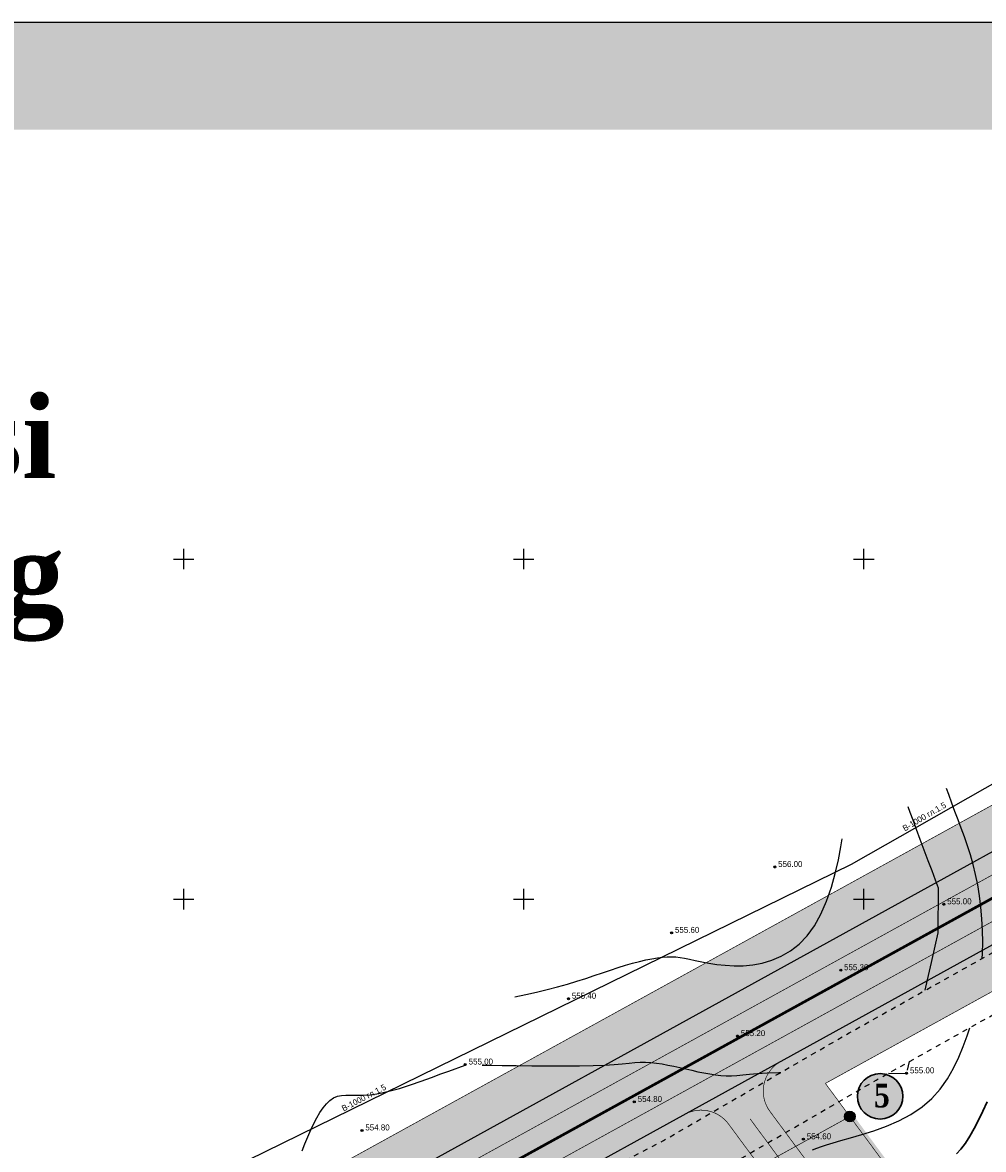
# Model space of a CAD drawing. Extents: x 10527 to 38813, y 13847 to 37526.
# Tile 985 of 1056: x 35779 to 35921, y 37051 to 37217. Entities that reach past the tile are written whole.
import ezdxf

# ---------------------------------------------------------------- set-up
doc = ezdxf.new("R2010")
doc.units = 0
doc.header["$LTSCALE"] = 0.5
doc.header["$MEASUREMENT"] = 0
doc.header["$PDMODE"] = 32
doc.header["$PDSIZE"] = 0.3
for name, pattern in [('CONTI', [0]), ('GOST2.303 6', [12, 8, -1.5, 1, -1.5]), ('STRIH_1', [3, 2, -1]), ('Д_ТРОТ_ТРУБА', [3, 1.5, -1.5])]:
    doc.linetypes.add(name, pattern=pattern)
for name, color, linetype in [('(004) Точки рельефа', 7, 'Continuous'), ('(014) Водопровод', 5, 'ИК_Водопровод -------в--------'), ('(025) Дорога', 7, 'Continuous'), ('GORIZDEFAULT', 32, 'CONTI'), ('PI_TTDEFAULT', 5, 'CONTI'), ('SETKR', 2, 'CONTI'), ('ХХХ автодор (К)', 7, 'ИК_Водопровод -------в--------'), ('ХХХ оформление', 7, 'ИК_Водопровод -------в--------'), ('Штрих Стекло', 7, 'Continuous')]:
    doc.layers.add(name, color=color, linetype=linetype)
doc.layers.add('(032) Горизонтали утолщенные', color=32, linetype='Continuous', lineweight=30)
doc.layers.add('.', color=7, linetype='Continuous', lineweight=15)
doc.styles.add('BM-431', font='txt')
doc.styles.add('D-431', font='txt')
doc.styles.add('SHRFT', font='TXT', dxfattribs={"width": 0.875})
doc.styles.get("Standard").update_dxf_attribs({"font": 'times.ttf'})
doc.linetypes.add('ИК_Водопровод -------в--------', pattern='A,9,-0.6,["В",Standard,S=1.199999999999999,R=0,X=0,Y=-0.6],-1.199999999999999', length=10.8)

# ---------------------------------------------------------------- blocks, each defined once
blk = doc.blocks.new('BL_333')
at = {"color": 0}
for p, q in [((-1.5, 0), (1.5, 0)), ((0, -1.5), (0, 1.5))]:
    blk.add_line(p, q, dxfattribs=at)
blk = doc.blocks.new('gergrgrre')
at = {"layer": '(014) Водопровод', "elevation": 1.817000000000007, "flags": 128}
blk.add_lwpolyline([(359950.0985066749, 4200775.951582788), (359978.9459419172, 4200791.494106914), (360008.6190812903, 4200807.481506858), (360029.0959419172, 4200818.514102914), (360041.2666394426, 4200825.071474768), (360070.4079084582, 4200840.167112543), (360102.9740281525, 4200858.826834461), (360166.5987147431, 4200896.425567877), (360296.3625379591, 4200972.483125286), (360388.5848613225, 4201019.440734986), (360467.4323686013, 4201064.151356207), (360558.05, 4201111.93), (360748.1772985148, 4201205.15030585), (360877.5828984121, 4201278.731290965), (360897.819188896, 4201292.400945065)], dxfattribs=at)
at = {"layer": '(025) Дорога', "linetype": 'Д_ТРОТ_ТРУБА', "flags": 128}
for points in [[(359950.7744563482, 4200759.674287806), (360039.3928770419, 4200802.606719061), (360068.1308510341, 4200815.858882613), (360088.1090618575, 4200826.114004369), (360107.6489794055, 4200837.921337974), (360140.7616751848, 4200859.717105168), (360175.0373117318, 4200878.969755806), (360208.0105629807, 4200897.643786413), (360269.1148580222, 4200930.126380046), (360339.2845703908, 4200967.954662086), (360367.3296341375, 4200983.687630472), (360399.1777226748, 4201001.388964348), (360435.8474334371, 4201020.99526216), (360469.8534116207, 4201037.678749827), (360521.2151757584, 4201065.050929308), (360604.6766577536, 4201110.684168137), (360643.5868321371, 4201126.963683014), (360659.3070069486, 4201134.027358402), (360687.2363779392, 4201147.150237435), (360720.5506518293, 4201164.525276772), (360747.8488840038, 4201180.348883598), (360794.6481848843, 4201206.536160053), (360847.3622154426, 4201237.085109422), (360878.6467377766, 4201257.008242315), (360902.7227816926, 4201275.087293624), (360918.308420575, 4201287.230654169)], [(359953.9951622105, 4200750.928383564), (360042.8587771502, 4200795.395352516), (360071.6341011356, 4200808.664739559), (360092.0091192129, 4200819.123548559), (360111.9185311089, 4200831.154155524), (360144.925, 4200852.880001), (360178.9674374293, 4200872.00166352), (360211.86, 4200890.629997), (360272.8905884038, 4200923.073408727), (360343.1400153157, 4200960.944664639), (360371.2299271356, 4200976.702792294), (360403.0072459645, 4200994.364791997), (360439.4963862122, 4201013.874543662), (360473.4974897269, 4201030.555639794), (360525.0154600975, 4201058.011066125), (360608.1488578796, 4201103.464922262), (360646.6745706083, 4201119.583583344), (360662.6471616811, 4201126.757692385), (360690.7886695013, 4201139.980245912), (360724.4082876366, 4201157.514537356), (360751.8083543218, 4201173.397173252), (360798.6073033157, 4201199.584252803), (360851.5183068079, 4201230.247352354), (360883.2040026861, 4201250.425967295), (360907.5834740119, 4201268.732866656), (360923.2252914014, 4201280.919998)]]:
    blk.add_lwpolyline(points, dxfattribs=at)
at = {"layer": '(032) Горизонтали утолщенные', "color": 32}
blk.add_polyline3d([(360763.63, 4201162.540001, 554), (360764.28, 4201163.239998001, 554), (360764.93, 4201164.120003, 554), (360765.56, 4201165.139998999, 554), (360766.2, 4201166.279999, 554), (360766.84, 4201167.529999, 554), (360767.48, 4201168.839996, 554), (360768.12, 4201170.190002, 554)], dxfattribs=at)
at = {"layer": 'GORIZDEFAULT', "color": 32}
for points in [[(360767.4148048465, 4201191.297298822, 554.5), (360767.45, 4201192.010001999, 554.5), (360767.47, 4201193.690002, 554.5), (360767.44, 4201195.389998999, 554.5), (360767.35, 4201197.110001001, 554.5), (360767.2, 4201198.809998, 554.5), (360767, 4201200.480003, 554.5), (360766.74, 4201202.089996, 554.5), (360766.43, 4201203.629997, 554.5), (360766.06, 4201205.089996, 554.5), (360765.66, 4201206.5, 554.5), (360765.23, 4201207.849998, 554.5), (360764.78, 4201209.160004, 554.5), (360764.32, 4201210.43, 554.5), (360763.85, 4201211.68, 554.5), (360763.4, 4201212.900002, 554.5), (360762.94, 4201214.120003, 554.5), (360762.48, 4201215.370003, 554.5), (360762.1507192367, 4201216.293421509, 554.5)], [(360759.0395337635, 4201186.610785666, 555), (360759.38, 4201188.139998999, 555), (360759.95, 4201190.709999, 555), (360760.47, 4201193.07, 555), (360760.91, 4201195.07, 555), (360760.96, 4201201.639998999, 555), (360760.53, 4201202.790001, 555), (360760.03, 4201204.150002, 555), (360759.47, 4201205.650002, 555), (360758.88, 4201207.220001, 555), (360758.3, 4201208.779999, 555), (360757.74, 4201210.269997, 555), (360757.24, 4201211.599998, 555), (360756.82, 4201212.730003, 555), (360756.5049560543, 4201213.56712067, 555)], [(360698.680569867, 4201185.64411586, 555.5), (360698.71, 4201185.650002, 555.5), (360700.29, 4201185.980003, 555.5), (360701.88, 4201186.339996, 555.5), (360703.44, 4201186.709999, 555.5), (360704.96, 4201187.099998, 555.5), (360706.41, 4201187.510001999, 555.5), (360707.79, 4201187.93, 555.5), (360709.11, 4201188.360001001, 555.5), (360710.37, 4201188.779999, 555.5), (360711.58, 4201189.190002, 555.5), (360712.75, 4201189.580002, 555.5), (360713.87, 4201189.940002, 555.5), (360714.96, 4201190.279999, 555.5), (360716, 4201190.580002, 555.5), (360717, 4201190.839996, 555.5), (360717.95, 4201191.059998, 555.5), (360718.84, 4201191.239998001, 555.5), (360719.66, 4201191.379997, 555.5), (360720.41, 4201191.480003, 555.5), (360721.1, 4201191.529999, 555.5), (360721.73, 4201191.540001, 555.5), (360722.35, 4201191.5, 555.5), (360722.98, 4201191.43, 555.5), (360723.64, 4201191.32, 555.5), (360724.38, 4201191.169998, 555.5), (360725.21, 4201191, 555.5), (360726.16, 4201190.800003, 555.5), (360727.22, 4201190.599998, 555.5), (360728.38, 4201190.419998, 555.5), (360729.62, 4201190.279999, 555.5), (360730.92, 4201190.199997, 555.5), (360732.27, 4201190.220001, 555.5), (360733.66, 4201190.349998, 555.5), (360735.07, 4201190.610001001, 555.5), (360736.48, 4201191.029999, 555.5), (360737.86, 4201191.629997, 555.5), (360739.2, 4201192.410004, 555.5), (360740.48, 4201193.410004, 555.5), (360741.66, 4201194.629997, 555.5), (360742.74, 4201196.099998, 555.5), (360743.69, 4201197.82, 555.5), (360744.52, 4201199.730003, 555.5), (360745.22, 4201201.75, 555.5), (360745.8, 4201203.800003, 555.5), (360746.27, 4201205.800003, 555.5), (360746.62, 4201207.68, 555.5), (360746.7908950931, 4201208.876266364, 555.5)], [(360742.47, 4201163.150002, 554.5), (360743.09, 4201163.389998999, 554.5), (360743.76, 4201163.629997, 554.5), (360744.53, 4201163.879997, 554.5), (360745.47, 4201164.169998, 554.5), (360746.63, 4201164.510001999, 554.5), (360748.06, 4201164.900002, 554.5), (360749.69, 4201165.379997, 554.5), (360751.47, 4201165.949997, 554.5), (360753.32, 4201166.620003, 554.5), (360755.16, 4201167.419998, 554.5), (360756.93, 4201168.360001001, 554.5), (360758.56, 4201169.449997, 554.5), (360759.99, 4201170.699997, 554.5), (360761.22, 4201172.089996, 554.5), (360762.28, 4201173.589996, 554.5), (360763.18, 4201175.150002, 554.5), (360763.95, 4201176.75, 554.5), (360764.62, 4201178.360001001, 554.5), (360765.19, 4201179.93, 554.5), (360765.5719663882, 4201181.098816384, 554.5)], [(360667.4, 4201162.980003, 555), (360667.82, 4201164.050003, 555), (360668.25, 4201165.080002, 555), (360668.68, 4201166.07, 555), (360669.12, 4201167, 555), (360669.57, 4201167.849998, 555), (360670.03, 4201168.629997, 555), (360670.5, 4201169.32, 555), (360670.99, 4201169.910004, 555), (360671.5, 4201170.400002, 555), (360672.03, 4201170.769997, 555), (360672.6, 4201171.029999, 555), (360673.19, 4201171.160004, 555), (360673.84, 4201171.199997, 555), (360674.57, 4201171.190002, 555), (360675.4, 4201171.169998, 555), (360676.35, 4201171.18, 555), (360677.45, 4201171.25, 555), (360678.71, 4201171.440002, 555), (360680.15, 4201171.760001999, 555), (360681.72, 4201172.190002, 555), (360683.33, 4201172.699997, 555), (360684.93, 4201173.25, 555), (360686.45, 4201173.790001, 555), (360687.82, 4201174.300003, 555), (360688.97, 4201174.730003, 555), (360691.38, 4201175.589996, 555), (360691.4, 4201175.599998, 555)], [(360693.87, 4201175.599998, 555), (360695.09, 4201175.589996, 555), (360696.83, 4201175.559998, 555), (360698.9, 4201175.529999, 555), (360701.18, 4201175.510001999, 555), (360703.56, 4201175.489998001, 555), (360705.93, 4201175.480003, 555), (360708.18, 4201175.5, 555), (360710.2, 4201175.540001, 555), (360711.9, 4201175.620003, 555), (360713.31, 4201175.709999, 555), (360714.49, 4201175.809998, 555), (360715.48, 4201175.900002, 555), (360716.34, 4201175.980003, 555), (360717.13, 4201176.029999, 555), (360717.9, 4201176.040001, 555), (360718.69, 4201176, 555), (360719.5, 4201175.910004, 555), (360720.34, 4201175.779999, 555), (360721.2, 4201175.620003, 555), (360722.07, 4201175.440002, 555), (360722.95, 4201175.239998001, 555), (360723.84, 4201175.040001, 555), (360724.73, 4201174.839996, 555), (360725.61, 4201174.639998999, 555), (360726.48, 4201174.459999, 555), (360727.34, 4201174.300003, 555), (360728.18, 4201174.169998, 555), (360728.99, 4201174.089996, 555), (360729.78, 4201174.040001, 555), (360730.55, 4201174.050003, 555), (360731.34, 4201174.099998, 555), (360732.2, 4201174.18, 555), (360733.19, 4201174.269997, 555), (360734.37, 4201174.370003, 555), (360735.78, 4201174.459999, 555), (360737.49, 4201174.519997, 555), (360737.8038518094, 4201174.526212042, 555)], [(360756.42, 4201174.839996, 555), (360756.7149605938, 4201176.14274108, 555)], [(360753.6031444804, 4201174.401475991, 555), (360756.28, 4201174.349998, 555)]]:
    blk.add_polyline3d(points, dxfattribs=at)
at = {"layer": 'PI_TTDEFAULT', "color": 5}
for p in [(360736.91, 4201204.739998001, 556), (360761.77, 4201199.25, 555), (360721.74, 4201195.059998, 555.6), (360746.6, 4201189.57, 555.3), (360706.57, 4201185.370003, 555.4), (360731.43, 4201179.879997, 555.2), (360691.4, 4201175.690002, 555), (360756.28, 4201174.400002, 555), (360716.25, 4201170.199997, 554.8), (360676.22, 4201166, 554.8), (360741.11, 4201164.709999, 554.6)]:
    blk.add_point(p, dxfattribs=at)
at = {"layer": 'SETKR', "color": 92}
for p in [(360650, 4201250), (360700, 4201250), (360750, 4201250), (360650, 4201200), (360700, 4201200), (360750, 4201200)]:
    blk.add_blockref('BL_333', p, dxfattribs=at)
at = {"layer": '(004) Точки рельефа', "style": 'D-431'}
for s, p in [('556.00', (360737.4, 4201204.730003)), ('555.00', (360762.26, 4201199.25)), ('555.60', (360722.23, 4201195.050003)), ('555.30', (360747.09, 4201189.559998)), ('555.40', (360707.07, 4201185.370003)), ('555.20', (360731.92, 4201179.870003)), ('555.00', (360691.9, 4201175.690002)), ('555.00', (360756.78, 4201174.400002)), ('554.80', (360716.75, 4201170.190002)), ('554.80', (360676.71, 4201166)), ('554.60', (360741.61, 4201164.699997))]:
    blk.add_text(s, height=0.875, dxfattribs=at).set_placement(p)
at = {"layer": '(014) Водопровод', "color": 0, "linetype": 'Continuous', "style": 'BM-431'}
for rotation, p in [(30.43921636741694, (360756.0276939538, 4201209.945130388, 1.817000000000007)), (27.53371368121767, (360673.5135131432, 4201168.769190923, 1.817000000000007))]:
    blk.add_text('В-1000 гл.1.5', height=0.875, rotation=rotation, dxfattribs=at).set_placement(p)

msp = doc.modelspace()

# ---------------------------------------------------------------- hatches: boundary and pattern name
at = {"layer": '.', "ltscale": 0.1490711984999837}
h = msp.add_hatch(color=256, dxfattribs=at)
h.dxf.hatch_style = 1
h.set_gradient(color1=(255, 255, 255), tint=1)
h.paths.add_polyline_path([(35043.29711296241, 36082.01317850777), (36343.29711296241, 36082.01317850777), (36343.29711296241, 37217.01317850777), (35043.29711296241, 37217.01317850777)])
h.paths.add_polyline_path([(35058.29711296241, 37202.01317850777), (36328.29711296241, 37202.01317850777), (36328.29711296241, 36097.01317850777), (35058.29711296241, 36097.01317850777)], flags=16)
h = msp.add_hatch(color=256, dxfattribs=at)
h.dxf.hatch_style = 1
h.set_gradient(color1=(51, 204, 0), color2=(51, 204, 0), tint=1)
edge = h.paths.add_edge_path()
edge.add_line((35206.21378304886, 36686.99571867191), (35096.53201548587, 36626.55361537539))
edge.add_line((35096.53201548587, 36626.55361537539), (35099.42783551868, 36621.29869136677))
edge.add_line((35099.42783551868, 36621.29869136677), (35205.65931310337, 36679.8394505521))
edge.add_line((35205.65931310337, 36679.8394505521), (35208.92512656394, 36674.78841805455))
edge.add_line((35208.92512656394, 36674.78841805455), (35216.82702654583, 36679.14290162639))
edge.add_line((35216.82702654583, 36679.14290162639), (35212.82576543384, 36685.33140570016))
edge.add_arc((35208.62696640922, 36682.6166153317), 4.999999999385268, 32.88523568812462, 118.8577492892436)
h.paths.add_polyline_path([(36016.01818483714, 37146.95437945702), (36013.12236480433, 37152.20930346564), (35087.84455538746, 36642.31838740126), (35090.74037542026, 36637.06346339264)])
h = msp.add_hatch(color=256, dxfattribs=at)
h.dxf.hatch_style = 1
h.set_gradient(color1=(51, 204, 0), color2=(51, 204, 0), tint=1)
edge = h.paths.add_edge_path()
edge.add_line((35889.24563652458, 37056.92762254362), (35893.04617675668, 37051.78558086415))
edge.add_line((35893.04617675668, 37051.78558086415), (35900.99861850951, 37056.1679163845))
edge.add_line((35900.99861850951, 37056.1679163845), (35897.40063653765, 37061.0359014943))
edge.add_line((35897.40063653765, 37061.0359014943), (36024.70564493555, 37131.18960743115))
edge.add_line((36024.70564493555, 37131.18960743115), (36021.80982491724, 37136.4445314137))
edge.add_line((36021.80982491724, 37136.4445314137), (35890.85337097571, 37064.27863098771))
edge.add_arc((35893.26655433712, 37059.89952764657), 5.000000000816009, 118.8577492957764, 216.4685190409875)
at = {"layer": '.', "lineweight": 60, "true_color": 0xffffff}
h = msp.add_hatch(color=7, dxfattribs=at)
h.dxf.hatch_style = 1
edge = h.paths.add_edge_path()
edge.add_arc((35905.44635522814, 37059.13682858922), 3.344586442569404, 0, 360)
at = {"layer": '.', "ltscale": 0.1490711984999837}
h = msp.add_hatch(color=256, dxfattribs=at)
h.dxf.hatch_style = 1
h.set_gradient(color1=(51, 204, 0), color2=(51, 204, 0), tint=1)
edge = h.paths.add_edge_path()
edge.add_line((35218.47598957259, 36687.64312908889), (35222.09495986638, 36682.04589067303))
edge.add_line((35222.09495986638, 36682.04589067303), (35380.39528310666, 36769.28012022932))
edge.add_line((35380.39528310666, 36769.28012022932), (35404.60843639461, 36754.64944897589))
edge.add_line((35404.60843639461, 36754.64944897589), (35731.3253848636, 36934.69267756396))
edge.add_line((35731.3253848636, 36934.69267756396), (35731.88934121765, 36962.9772190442))
edge.add_line((35731.88934121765, 36962.9772190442), (35887.74454892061, 37048.86402385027))
edge.add_line((35887.74454892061, 37048.86402385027), (35883.14979791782, 37055.08061405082))
edge.add_arc((35879.12888010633, 37052.10870894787), 4.999999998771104, 36.46851904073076, 118.857749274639)
edge.add_line((35876.71569674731, 37056.48781228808), (35220.26160523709, 36694.73702279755))
edge.add_arc((35222.67478859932, 36690.35791945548), 5.000000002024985, 118.8577492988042, 212.885235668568)
edge = h.paths.add_edge_path()
edge.add_line((35703.54157464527, 36550.29950443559), (35784.99289678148, 36595.18471493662))
edge.add_arc((35782.57971341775, 36599.56381828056), 5.00000000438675, 298.8577493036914, 388.8555244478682)
edge.add_line((35786.9589104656, 36601.97683159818), (35716.00526344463, 36730.73345975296))
edge.add_line((35716.00526344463, 36730.73345975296), (35708.12287743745, 36726.38972970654))
edge.add_line((35708.12287743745, 36726.38972970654), (35777.14588405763, 36601.13655427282))
edge.add_line((35777.14588405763, 36601.13655427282), (35702.70112727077, 36560.11243713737))
edge.add_line((35702.70112727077, 36560.11243713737), (35553.92837306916, 36830.08415807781))
edge.add_line((35553.92837306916, 36830.08415807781), (35550.42509038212, 36828.15361138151))
edge.add_arc((35552.83827373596, 36823.77450805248), 4.999999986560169, 118.857749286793, 208.8590095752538)
edge.add_line((35548.45922348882, 36821.36122837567), (35696.74928794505, 36552.26542441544))
edge.add_arc((35701.12839128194, 36554.67860776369), 4.999999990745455, 208.8577491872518, 298.8577493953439)
edge = h.paths.add_edge_path(flags=17)
edge.add_line((35631.87639176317, 36873.03881044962), (35628.37312986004, 36871.1082752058))
edge.add_line((35628.37312986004, 36871.1082752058), (35634.43194056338, 36860.11360376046))
edge.add_line((35634.43194056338, 36860.11360376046), (35638.06695259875, 36853.51729881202))
edge.add_line((35638.06695259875, 36853.51729881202), (35638.80736019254, 36852.17371198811))
edge.add_line((35638.80736019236, 36852.17371198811), (35705.21845050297, 36731.66027230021))
edge.add_line((35705.21845050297, 36731.66027230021), (35713.1012318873, 36736.00328487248))
edge.add_line((35713.1012318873, 36736.00328487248), (35638.66869922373, 36871.07290191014))
edge.add_arc((35634.2895958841, 36868.65971855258), 4.999999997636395, 28.85774926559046, 118.8580209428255)
at = {"layer": '.', "lineweight": 60, "true_color": 0xffffff}
h = msp.add_hatch(color=7, dxfattribs=at)
h.dxf.hatch_style = 1
edge = h.paths.add_edge_path()
edge.add_arc((35900.9986185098, 37056.1679163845), 0.7792786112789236, 0, 360)
h = msp.add_hatch(color=7, dxfattribs=at)
h.dxf.hatch_style = 1
edge = h.paths.add_edge_path()
edge.add_arc((35900.9986185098, 37056.1679163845), 0.7792786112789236, 0, 360)
at = {"layer": '.', "ltscale": 0.1490711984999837}
h = msp.add_hatch(color=256, dxfattribs=at)
h.dxf.hatch_style = 1
h.set_gradient(color1=(51, 204, 0), color2=(51, 204, 0), tint=1)
edge = h.paths.add_edge_path()
edge.add_line((36288.01152685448, 36496.44901996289), (35667.55056808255, 36154.53289117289))
edge.add_arc((35662.24156469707, 36164.16691861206), 11.00000007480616, 226.1662672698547, 298.85774902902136, ccw=False)
edge.add_line((35654.62331678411, 36156.23203989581), (35391.72368596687, 36408.64101257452))
edge.add_line((35391.72368596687, 36408.64101257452), (35216.82702654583, 36679.14290162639))
edge.add_line((35216.82702654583, 36679.14290162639), (35208.92512656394, 36674.78841805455))
edge.add_line((35208.92512656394, 36674.78841805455), (35384.73475128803, 36402.87450181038))
edge.add_line((35384.73475128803, 36402.87450181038), (35659.00567104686, 36139.54799626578))
edge.add_line((35659.00567104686, 36139.54799626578), (36312.36788945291, 36499.59495370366))
edge.add_line((36312.36788945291, 36499.59495370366), (35900.9986185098, 37056.1679163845))
edge.add_line((35900.9986185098, 37056.1679163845), (35893.04617675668, 37051.78558086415))
edge.add_line((35893.04617675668, 37051.78558086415), (36291.54854264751, 36512.62123854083))
edge.add_arc((36282.70252345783, 36506.08304731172), 11.00000000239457, -61.14225070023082, 36.468519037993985, ccw=False)
h.paths.add_polyline_path([(35788.72916419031, 36580.11685823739), (35933.15818833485, 36318.02752330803), (35719.58270234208, 36200.33292488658), (35721.1758034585, 36197.41251497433), (35661.01133160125, 36164.10697480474), (35654.83862480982, 36175.31986673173), (35647.36363486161, 36171.51974148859), (35618.97644748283, 36198.77417612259), (35646.0461360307, 36213.85231572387), (35649.61406689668, 36207.21825683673), (35674.92582721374, 36221.15240298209), (35682.74223846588, 36206.95367662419), (35708.36069854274, 36220.90465808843), (35719.58356617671, 36200.33340091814), (35739.74570332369, 36211.44410792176), (35711.10679917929, 36263.41393464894), (35618.05456485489, 36212.13583360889), (35436.78523721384, 36386.17185112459)], flags=16)
edge = h.paths.add_edge_path(flags=17)
edge.add_line((36286.72344127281, 36509.05495241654), (36102.47678164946, 36758.33635590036))
edge.add_arc((36098.45586383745, 36755.36445079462), 5.000000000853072, 36.46851906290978, 118.8577492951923)
edge.add_line((36096.0426804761, 36759.74355413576), (35801.90184732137, 36597.65197759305))
edge.add_arc((35804.31503068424, 36593.27287425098), 5.000000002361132, 118.8577493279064, 208.8577492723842)
edge.add_line((35799.93592734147, 36590.85969089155), (35948.22604486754, 36321.76379061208))
edge.add_arc((35952.60514820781, 36324.17697397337), 4.99999999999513, 208.8577492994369, 298.8577493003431)
edge.add_line((35955.01833156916, 36319.79787063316), (36285.11570682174, 36501.70394397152))
edge.add_arc((36282.70252346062, 36506.08304731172), 4.999999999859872, 298.8577492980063, 396.4685190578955)
h.paths.add_polyline_path([(35809.74886022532, 36591.70013836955), (36097.32009992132, 36750.17142272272), (36276.76945026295, 36507.38066603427), (35954.17788438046, 36329.61080343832)], flags=16)
edge = h.paths.add_edge_path(flags=17)
edge.add_line((35942.97112105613, 36318.86797068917), (35794.68076497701, 36587.96430382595))
edge.add_arc((35790.30190019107, 36585.55068759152), 5.000000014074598, 28.86341303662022, 118.857749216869)
edge.add_line((35787.8887168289, 36589.92979094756), (35427.68033698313, 36391.43050899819))
edge.add_arc((35430.09352034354, 36387.05140565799), 4.999999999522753, 118.8577492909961, 226.166267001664)
edge.add_line((35426.63068038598, 36383.44464264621), (35658.77872473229, 36160.56015551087))
edge.add_arc((35662.24156468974, 36164.16691852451), 5.000000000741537, 226.1662670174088, 298.8577492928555)
edge.add_line((35664.65474805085, 36159.78781518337), (35672.30512106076, 36164.00369030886))
edge.add_line((35672.30512106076, 36164.00369030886), (35677.5600448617, 36166.89951022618))
edge.add_line((35677.5600448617, 36166.89951022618), (35941.00520107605, 36312.07568398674))
edge.add_arc((35938.59201771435, 36316.45478732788), 5.000000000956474, 298.8577492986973, 388.8577492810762)
edge = h.paths.add_edge_path(flags=17)
edge.add_arc((35538.82514306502, 36816.05232129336), 4.999999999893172, 28.85774930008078, 118.8577492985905)
edge.add_line((35536.41195970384, 36820.43142463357), (35532.90867704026, 36818.50087795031))
edge.add_line((35532.90867704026, 36818.50087795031), (35681.68143123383, 36548.52915700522))
edge.add_line((35681.68143123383, 36548.52915700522), (35418.65162272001, 36403.58186803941))
edge.add_line((35418.65162272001, 36403.58186803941), (35403.37191043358, 36418.25186384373))
edge.add_line((35403.37191043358, 36418.25186384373), (35246.59807828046, 36660.72429237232))
edge.add_line((35246.59807828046, 36660.72429237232), (35243.3944505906, 36658.95887593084))
edge.add_arc((35245.80763395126, 36654.57977259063), 4.999999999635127, 118.8577492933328, 212.8852356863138)
edge.add_line((35241.60883492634, 36651.86498222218), (35393.74131205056, 36416.57105159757))
edge.add_line((35393.74131205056, 36416.57105159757), (35396.38297575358, 36412.48535308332))
edge.add_line((35396.38297575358, 36412.48535308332), (35414.54160403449, 36395.05132057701))
edge.add_arc((35418.00444399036, 36398.65808357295), 4.999999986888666, 226.1662668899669, 298.8577494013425)
edge.add_line((35420.41762735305, 36394.27898024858), (35689.52855111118, 36542.57737673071))
edge.add_arc((35687.11526057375, 36546.95642102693), 5.00000001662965, 298.8591514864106, 388.8569754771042)
edge.add_line((35691.49439652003, 36549.36954525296), (35543.20424640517, 36818.46550465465))
edge = h.paths.add_edge_path(flags=17)
edge.add_line((35902.20140229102, 37022.00625120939), (35898.08184879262, 37019.73609744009))
edge.add_line((35898.08184879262, 37019.73609744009), (36082.92817207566, 36769.6433631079))
edge.add_line((36082.92817207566, 36769.6433631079), (35798.16558009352, 36612.71983440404))
edge.add_line((35798.16558009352, 36612.71983440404), (35649.39282589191, 36882.6915553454))
edge.add_line((35649.39282589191, 36882.6915553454), (35645.88954318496, 36880.76100863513))
edge.add_arc((35648.30272654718, 36876.38190529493), 5.000000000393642, 118.8577493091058, 208.8585479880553)
edge.add_line((35643.92365684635, 36873.9686608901), (35792.21374057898, 36604.87282157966))
edge.add_arc((35796.5928439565, 36607.28600498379), 5.000000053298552, 208.8577495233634, 298.8513737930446)
edge.add_line((35799.00554005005, 36602.90663310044), (36091.27442863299, 36763.96664104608))
edge.add_arc((36088.86124527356, 36768.34574438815), 5.000000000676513, 298.8577492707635, 396.4685190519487)
edge.add_line((36092.88216308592, 36771.31764949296), (35908.63545806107, 37020.59911440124))
edge.add_arc((35904.61458565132, 37017.62714786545), 5.000000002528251, 36.46939439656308, 118.8577492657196)
at = {"layer": 'Штрих Стекло', "linetype": 'Continuous'}
h = msp.add_hatch(color=5, dxfattribs=at)
h.dxf.hatch_style = 1
h.set_gradient(color1=(173, 173, 173), color2=(166, 166, 166), one_color=1, tint=0.6499999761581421)
h.paths.add_polyline_path([(35090.74037542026, 36637.06346339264), (35096.53201548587, 36626.55361537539), (36021.80982491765, 37136.4445314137), (36016.01818483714, 37146.95437945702)])
h = msp.add_hatch(color=5, dxfattribs=at)
h.dxf.hatch_style = 1
h.set_gradient(color1=(173, 173, 173), color2=(166, 166, 166), one_color=1, tint=0.6499999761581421)
edge = h.paths.add_edge_path()
edge.add_line((35220.26160523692, 36694.73702279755), (35202.70182750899, 36685.06039262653))
edge.add_arc((35205.11501087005, 36680.68128928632), 4.999999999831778, 32.88523568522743, 118.85774929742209, ccw=False)
edge.add_line((35209.31380989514, 36683.39607965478), (35213.31507099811, 36677.20757559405))
edge.add_line((35213.31507099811, 36677.20757559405), (35222.09495986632, 36682.04589067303))
edge.add_line((35222.09495986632, 36682.04589067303), (35218.32307324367, 36687.87963535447))
edge.add_arc((35222.68663032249, 36690.34878844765), 5.013715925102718, 118.9259077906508, 209.5036928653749, ccw=False)
edge = h.paths.add_edge_path()
edge.add_line((35389.37331553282, 36405.35245623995), (35651.85304481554, 36153.34662948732))
edge.add_arc((35662.24156468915, 36164.16691852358), 14.99999999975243, 226.1662670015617, 298.8577492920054)
edge.add_line((35669.48111477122, 36151.02960850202), (36289.94207354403, 36492.94573729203))
edge.add_arc((36282.70252346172, 36506.08304731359), 14.99999999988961, 298.8577492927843, 396.4685190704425)
edge.add_line((36294.76527689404, 36514.99876263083), (35889.2456365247, 37056.92762254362))
edge.add_arc((35893.26655433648, 37059.89952764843), 5.000000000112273, 118.85774930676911, 216.4685190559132, ccw=False)
edge.add_line((35890.85337097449, 37064.27863098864), (35884.60372277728, 37060.83465036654))
edge.add_line((35884.60372277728, 37060.83465036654), (36292.35272620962, 36513.21561956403))
edge.add_arc((36282.70252346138, 36506.08304731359), 11.99999999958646, -61.14225071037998, 36.46851905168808, ccw=False)
edge.add_line((36288.4941635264, 36495.57319929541), (35660.947207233, 36154.31934962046))
edge.add_line((35660.947207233, 36154.31934962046), (35390.56786862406, 36408.58688122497))
edge.add_line((35390.56786862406, 36408.58688122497), (35215.94903765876, 36678.6590701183))
edge.add_line((35215.94903765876, 36678.6590701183), (35213.31507099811, 36677.20757559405))
edge.add_line((35213.31507099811, 36677.20757559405), (35388.04858921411, 36406.9580069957))
edge.add_arc((35395.60642744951, 36411.84462965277), 8.999999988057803, 212.8852356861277, 226.1662669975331)
edge = h.paths.add_edge_path(flags=16)
edge.add_line((35427.68033698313, 36391.43050899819), (35787.88871681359, 36589.92979093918))
edge.add_arc((35790.30190018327, 36585.55068754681), 5.000000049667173, 28.85774977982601, 118.8577490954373, ccw=False)
edge.add_line((35794.6810035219, 36587.96387096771), (35942.97112105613, 36318.86797068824))
edge.add_arc((35938.59201771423, 36316.45478732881), 5.000000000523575, -61.14225068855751, 28.85774927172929, ccw=False)
edge.add_line((35941.00520107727, 36312.07568398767), (35664.65474805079, 36159.78781518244))
edge.add_arc((35662.2415646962, 36164.16691860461), 5.000000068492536, 226.8238389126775, 298.85774877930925, ccw=False)
edge.add_line((35658.82034592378, 36160.52065164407), (35426.62495268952, 36383.45015054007))
edge.add_arc((35430.09352034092, 36387.05140565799), 4.999999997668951, 118.857749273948, 226.0752093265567, ccw=False)
h.paths.add_polyline_path([(35427.68033698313, 36391.43050899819), (35784.38543414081, 36587.99924425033), (35933.15818833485, 36318.02752330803), (35662.88874299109, 36169.09070273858)], flags=0)
edge = h.paths.add_edge_path(flags=16)
edge.add_line((35801.90184732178, 36597.65197759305), (36096.0426804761, 36759.74355413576))
edge.add_arc((36098.45586383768, 36755.36445079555), 5.000000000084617, 36.46851905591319, 118.85774930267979, ccw=False)
edge.add_line((36102.47678164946, 36758.33635590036), (36286.72344127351, 36509.05495241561))
edge.add_arc((36282.70252346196, 36506.08304731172), 4.999999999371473, -61.14225071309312, 36.468519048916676, ccw=False)
edge.add_line((36285.11570682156, 36501.70394397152), (35955.01833156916, 36319.79787063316))
edge.add_arc((35952.60514820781, 36324.17697397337), 4.999999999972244, 208.8577492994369, 298.8577493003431, ccw=False)
edge.add_line((35948.22604486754, 36321.76379061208), (35799.93592734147, 36590.85969089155))
edge.add_arc((35804.31503068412, 36593.27287425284), 5.000000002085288, 118.8577493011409, 208.8577492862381, ccw=False)
h.paths.add_polyline_path([(35805.40513017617, 36599.58252438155), (36091.92312697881, 36757.47340036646), (36276.76945026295, 36507.38066603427), (35954.17788438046, 36329.61080343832)], flags=0)
edge = h.paths.add_edge_path(flags=17)
edge.add_line((36292.35272620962, 36513.21561956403), (35884.60372277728, 37060.83465036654))
edge.add_line((35884.60372277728, 37060.83465036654), (35876.71569674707, 37056.48781228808))
edge.add_arc((35879.12888010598, 37052.10870894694), 4.999999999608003, 36.468519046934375, 118.8577492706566, ccw=False)
edge.add_line((35883.14979791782, 37055.08061405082), (36092.88216308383, 36771.31764949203))
edge.add_arc((36088.86124527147, 36768.34574438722), 5.00000000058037, -61.14225070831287, 36.468519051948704, ccw=False)
edge.add_line((36091.27442863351, 36763.96664104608), (35799.00602729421, 36602.9069016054))
edge.add_arc((35796.59284391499, 36607.2860048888), 4.999999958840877, 208.8577488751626, 298.8577497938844, ccw=False)
edge.add_line((35792.21374057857, 36604.87282157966), (35643.92362320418, 36873.96872193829))
edge.add_arc((35648.30272654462, 36876.38190529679), 4.999999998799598, 118.8577492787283, 208.8577492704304, ccw=False)
edge.add_line((35645.88954318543, 36880.761008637), (35631.87641252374, 36873.03882188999))
edge.add_arc((35634.28959588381, 36868.65971854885), 5.000000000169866, 28.857749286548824, 118.85774928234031, ccw=False)
edge.add_line((35638.66869922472, 36871.07290190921), (35786.95891046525, 36601.97683159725))
edge.add_arc((35782.57971342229, 36599.56381827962), 5.000000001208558, -61.14225073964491, 28.855524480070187, ccw=False)
edge.add_line((35784.99289678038, 36595.18471493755), (35703.54157464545, 36550.29950443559))
edge.add_arc((35701.12839128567, 36554.67860777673), 5.0000000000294, 208.857749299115, 298.85774927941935, ccw=False)
edge.add_line((35696.74928794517, 36552.26542441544), (35548.45917040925, 36821.36132469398))
edge.add_arc((35552.83827373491, 36823.77450805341), 4.999999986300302, 118.85774927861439, 208.857749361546, ccw=False)
edge.add_line((35550.42509038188, 36828.15361138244), (35902.20140229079, 37022.00625120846))
edge.add_arc((35904.6145856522, 37017.62714786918), 4.999999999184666, 36.46851905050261, 118.857749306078, ccw=False)
edge.add_line((35908.63550346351, 37020.59905297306), (35899.04088489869, 37033.5803465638))
edge.add_arc((35895.0199670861, 37030.60844145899), 5.000000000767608, -61.14225069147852, 36.46851905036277, ccw=False)
edge.add_line((35897.43315044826, 37026.22933811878), (35239.43462149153, 36663.62834099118))
edge.add_arc((35237.09879805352, 36668.04919260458), 5.000000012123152, 212.8852357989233, 297.85040703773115, ccw=False)
edge.add_line((35232.89999902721, 36665.33440222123), (35241.6088349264, 36651.86498222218))
edge.add_arc((35245.80763395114, 36654.57977259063), 4.999999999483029, 118.8577492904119, 212.8852356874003, ccw=False)
edge.add_line((35243.39445059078, 36658.95887593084), (35536.41195970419, 36820.43142463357))
edge.add_arc((35538.82514306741, 36816.05232131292), 4.999999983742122, 28.85774913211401, 118.8577494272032, ccw=False)
edge.add_line((35543.20424640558, 36818.46550465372), (35691.49436392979, 36549.36960437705))
edge.add_arc((35687.11526058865, 36546.95642101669), 5.000000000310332, -61.14225058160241, 28.857749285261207, ccw=False)
edge.add_line((35689.52844395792, 36542.57731768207), (35420.41762735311, 36394.27898024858))
edge.add_arc((35418.00444399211, 36398.65808358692), 4.999999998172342, 226.1662669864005, 298.8577493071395, ccw=False)
edge.add_line((35414.54160403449, 36395.05132057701), (35396.38297575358, 36412.48535308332))
edge.add_line((35396.38297576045, 36412.48535308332), (35222.09495986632, 36682.04589067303))
edge.add_line((35222.09495986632, 36682.04589067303), (35215.94903765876, 36678.6590701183))
edge.add_line((35215.94903765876, 36678.6590701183), (35390.56786862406, 36408.58688122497))
edge.add_line((35390.56786862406, 36408.58688122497), (35660.947207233, 36154.31934962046))
edge.add_line((35660.947207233, 36154.31934962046), (36288.4941635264, 36495.57319929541))
edge.add_arc((36282.7025234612, 36506.08304731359), 12.00000000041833, 298.8577492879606, 396.4685190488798)

# ---------------------------------------------------------------- linework, layer by layer
at = {"ltscale": 0.1490711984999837, "const_width": 0.1}
for points in [[(35087.84455538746, 36642.31838740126), (36013.12236480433, 37152.20930346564)], [(35090.74037542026, 36637.06346339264), (36016.01818483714, 37146.95437945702)], [(35897.40063653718, 37061.0359014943), (36024.70564493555, 37131.18960743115)], [(35205.65931310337, 36679.8394505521), (35384.73475128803, 36402.87450181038), (35659.00567104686, 36139.54799626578), (36312.36788945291, 36499.59495370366), (35897.40063653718, 37061.03590149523)], [(35222.09495986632, 36682.04589067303), (35900.99861849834, 37056.16791640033)], [(35887.74454892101, 37048.86402385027), (35883.14979791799, 37055.08061405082)]]:
    msp.add_lwpolyline(points, dxfattribs=at)
at = {"ltscale": 0.1490711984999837}
msp.add_lwpolyline([(35090.74037542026, 36637.06346339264), (35096.53201548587, 36626.55361537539), (36021.80982491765, 37136.4445314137), (36016.01818483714, 37146.95437945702)], close=True, dxfattribs=at)
at = {"color": 7, "linetype": 'STRIH_1', "ltscale": 2, "true_color": 0xffffff, "const_width": 0.1}
for points in [[(35092.18828543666, 36634.43600138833), (36017.46609485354, 37144.32691745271)], [(35095.08410546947, 36629.1810773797), (36020.36191488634, 37139.07199344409)]]:
    msp.add_lwpolyline(points, dxfattribs=at)
at = {"color": 7, "ltscale": 0.1490711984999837, "true_color": 0xffffff, "const_width": 0.4}
msp.add_lwpolyline([(35093.63619545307, 36631.80853938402), (36018.91400486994, 37141.6994554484)], dxfattribs=at)
at = {"ltscale": 0.1490711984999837, "const_width": 0.1}
for points in [[(35096.53201548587, 36626.55361537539), (35206.21378304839, 36686.99571867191, -0.3937719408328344), (35212.82576543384, 36685.33140570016), (35391.72368596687, 36408.64101257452), (35654.62331678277, 36156.23203989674, 0.3282586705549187), (35667.55056808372, 36154.53289117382), (36288.01152685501, 36496.44901996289, 0.4536767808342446), (36291.54854264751, 36512.62123854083), (35889.24563652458, 37056.92762254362, -0.4536767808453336), (35890.85337097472, 37064.27863098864), (36021.80982490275, 37136.44453143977)], [(35222.0949598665, 36682.04589067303), (35218.47598957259, 36687.64312908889, -0.4349549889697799), (35220.26160523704, 36694.73702279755), (35876.71569674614, 37056.48781228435)], [(35625.37645695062, 36917.98282069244, -5.867068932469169e-05), (35625.37748458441, 36917.98338714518), (35876.71569674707, 37056.48781228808, -0.3758216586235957), (35883.14979791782, 37055.08061405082), (35887.74454892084, 37048.86402385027)]]:
    msp.add_lwpolyline(points, format="xyb", dxfattribs=at)
at = {"color": 1, "linetype": 'GOST2.303 6', "lineweight": 30, "const_width": 1.034609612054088}
msp.add_lwpolyline([(35208.92512656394, 36674.78841805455), (35900.9986185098, 37056.1679163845), (36312.36788945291, 36499.59495370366), (35659.00567104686, 36139.54799626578), (35384.73475128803, 36402.87450181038)], close=True, dxfattribs=at)
at = {"color": 7, "linetype": 'STRIH_1', "ltscale": 2, "true_color": 0xffffff, "const_width": 0.1}
msp.add_lwpolyline([(35215.14984234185, 36687.26218761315), (35394.05333086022, 36410.56318282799), (35656.70102075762, 36158.39609770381, 0.3282586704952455), (35666.10265806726, 36157.16035317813), (36286.56361683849, 36499.0764819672, 0.4536767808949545), (36289.13599196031, 36510.83809547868), (35886.31964777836, 37055.83914911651)], format="xyb", dxfattribs=at)
at = {"linetype": 'Continuous', "lineweight": 30}
msp.add_circle((35905.44635522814, 37059.13682858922, 505.9770000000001), 3.344586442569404, dxfattribs=at)
msp.add_circle((35900.9986185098, 37056.1679163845), 0.7792786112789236)
msp.add_circle((35900.9986185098, 37056.1679163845), 0.7792786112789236)
at = {"layer": 'ХХХ автодор (К)', "linetype": 'ByBlock', "ltscale": 2, "elevation": 533.0149289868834}
msp.add_lwpolyline([(35043.29711296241, 36082.01317850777), (36343.29711296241, 36082.01317850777), (36343.29711296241, 37217.01317850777), (35043.29711296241, 37217.01317850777)], close=True, dxfattribs=at)
msp.add_lwpolyline([(35043.29711296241, 36082.01317850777), (36343.29711296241, 36082.01317850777), (36343.29711296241, 37217.01317850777), (35043.29711296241, 37217.01317850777)], close=True, dxfattribs=at)
at = {"layer": 'ХХХ оформление', "color": 12, "linetype": 'ByBlock', "ltscale": 1000, "const_width": 1.5, "elevation": 533.0149289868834}
msp.add_lwpolyline([(35058.29711296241, 36097.01317850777), (36328.29711296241, 36097.01317850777), (36328.29711296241, 37202.01317850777), (35058.29711296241, 37202.01317850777)], close=True, dxfattribs=at)
msp.add_lwpolyline([(35058.29711296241, 36097.01317850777), (36328.29711296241, 36097.01317850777), (36328.29711296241, 37202.01317850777), (35058.29711296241, 37202.01317850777)], close=True, dxfattribs=at)

# ---------------------------------------------------------------- block references
at = {"linetype": 'Continuous'}
msp.add_blockref('gergrgrre', (-324846.9436523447, -4164111.877899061), dxfattribs=at)

# ---------------------------------------------------------------- texts
at = {"color": 2, "linetype": 'Continuous', "insert": (35904.54726089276, 37061.00335427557, 505.9770000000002), "char_height": 3.5, "width": 12.2084476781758, "attachment_point": 1, "style": 'SHRFT'}
msp.add_mtext('{\\fTimes New Roman|b1|i0|c0|p18;\\C256;5}', dxfattribs=at)
at = {"layer": 'ХХХ оформление', "color": 12, "insert": (35086.10486076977, 37162.03910377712, 510.7440000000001), "char_height": 12, "width": 702.7048853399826, "attachment_point": 1}
msp.add_mtext('\\pi19.36256;{\\fTimes New Roman|b1|i0|c204|p18;\\C256;Surxondaryo viloyati Bandixon tumani Boysun 2-uchastka massivi Quduqsoy mahallasi \\P\\pi18.0273;hududidan “Erkin iqtisodiy zona” tashkil qilish uchun rejalashtirilgan yer maydonining \\H1.1359x; \\H0.88036x;\\P\\pi307.53163;Bosh rejasi.\\H1.0906x; }', dxfattribs=at)

doc.saveas('drawing.dxf')
